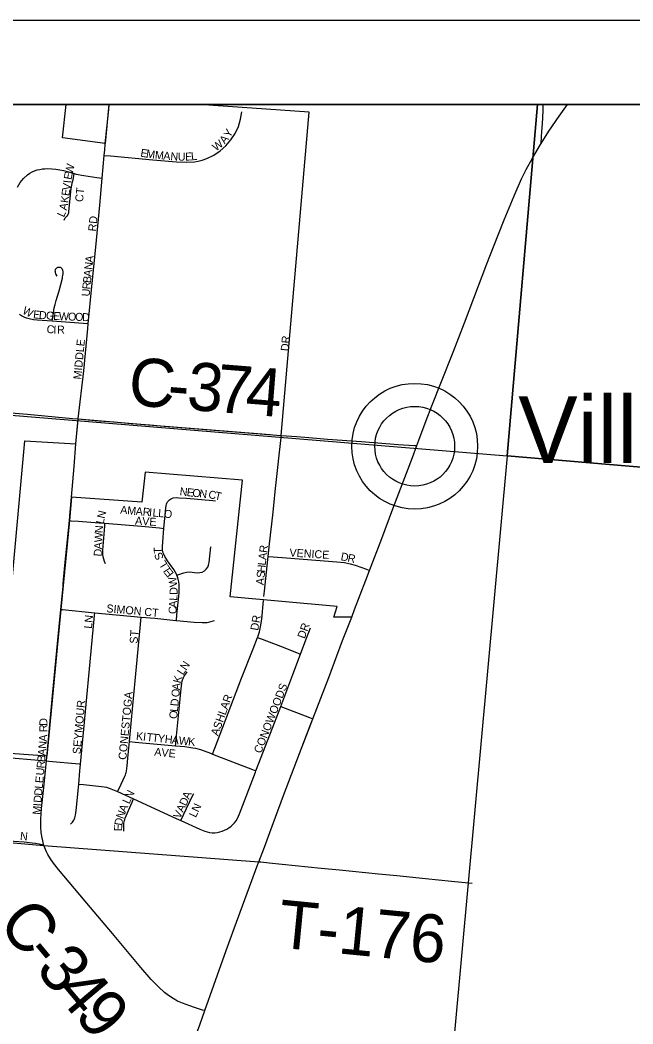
# Model space of a CAD drawing. Extents: x -209 to 4852, y 0 to 905.
# Drawn here: x 163.44 to 177.93, y 316.8 to 340.56 of the extents above; entities that cross this region are included whole.
import ezdxf

# ---------------------------------------------------------------- set-up
doc = ezdxf.new("R2010")
doc.units = 0
for name, color, linetype in [('Default', 7, 'Continuous'), ('GM_P_County_Alignment', 7, 'Continuous'), ('GM_X_Airport_Location_Class_2', 7, 'Continuous'), ('GM_X_Airport_Location_Class_3', 7, 'Continuous'), ('GM_X_County_Road_Text', 7, 'Continuous'), ('GM_X_County_ROW', 7, 'Continuous'), ('GM_X_County_Subdivision', 7, 'Continuous'), ('GM_X_County_Subdivision_Text', 7, 'Continuous'), ('GM_X_Interstate_Location', 7, 'Continuous'), ('GM_X_Minor_Lake_Text', 7, 'Continuous'), ('GM_X_Minor_River', 7, 'Continuous'), ('GM_X_Township_Road', 7, 'Continuous'), ('GM_X_Township_Subdivision_Text', 7, 'Continuous'), ('GM_X_Township_Text', 7, 'Continuous'), ('GM_X_Unincorporated_Location', 7, 'Continuous'), ('GM_X_US_Location', 7, 'Continuous'), ('SH_Data', 7, 'Continuous')]:
    doc.layers.add(name, color=color, linetype=linetype)

msp = doc.modelspace()

# ---------------------------------------------------------------- linework, layer by layer
at = {"layer": 'Default'}
for points in [[(59.342, 338.559), (195.342, 338.559), (195.342, 202.559), (59.342, 202.559)], [(195.342, 202.559), (195.342, 338.559), (59.342, 338.559), (59.342, 202.559)]]:
    msp.add_lwpolyline(points, close=True, dxfattribs=at)
at = {"layer": 'GM_X_Airport_Location_Class_2'}
for points in [[(165.429, 337.358), (165.578, 337.344), (166.573, 337.252), (167.133, 337.204), (167.379, 337.193), (167.561, 337.207), (167.647, 337.219), (167.74, 337.243), (167.853, 337.282), (168.016, 337.364), (168.167, 337.466), (168.304, 337.587), (168.422, 337.724), (168.523, 337.877), (168.602, 338.041), (168.652, 338.214), (168.678, 338.389)], [(165.429, 337.358), (165.44, 337.485), (165.452, 337.618)], [(165.38, 336.82), (165.429, 337.358)], [(163.379, 336.604), (163.442, 336.714), (163.521, 336.814), (163.616, 336.899), (163.67, 336.935), (163.723, 336.965), (163.782, 336.992), (163.843, 337.012), (163.906, 337.025), (163.966, 337.036), (164.023, 337.042), (164.093, 337.045), (164.28, 337.033), (164.379, 337.017), (164.465, 336.998), (164.582, 336.967), (164.72, 336.927)], [(164.479, 335.822), (164.506, 335.876), (164.513, 335.887), (164.519, 335.894), (164.529, 335.902), (164.552, 335.923), (164.563, 335.936), (164.568, 335.946), (164.578, 335.968), (164.587, 335.999), (164.592, 336.029), (164.649, 336.574), (164.678, 336.732), (164.69, 336.782), (164.72, 336.927)], [(164.72, 336.927), (164.764, 336.915), (164.944, 336.878), (165.251, 336.837), (165.38, 336.82)], [(165.049, 333.373), (165.138, 334.252), (165.227, 335.185), (165.323, 336.179), (165.38, 336.82)], [(164.198, 333.432), (164.224, 333.622), (164.234, 333.696), (164.244, 333.753), (164.264, 333.831), (164.288, 333.92), (164.362, 334.155), (164.438, 334.453), (164.444, 334.482), (164.45, 334.514), (164.452, 334.53), (164.454, 334.547), (164.455, 334.563), (164.456, 334.587), (164.454, 334.606), (164.452, 334.622), (164.448, 334.636), (164.441, 334.654), (164.434, 334.664), (164.425, 334.677), (164.416, 334.687), (164.406, 334.695), (164.393, 334.701), (164.386, 334.704), (164.379, 334.706), (164.364, 334.708), (164.354, 334.707), (164.344, 334.707), (164.334, 334.705), (164.321, 334.701), (164.311, 334.698), (164.298, 334.691), (164.289, 334.683), (164.281, 334.675), (164.274, 334.665), (164.268, 334.654), (164.264, 334.642), (164.262, 334.627), (164.263, 334.614), (164.265, 334.596), (164.267, 334.585), (164.272, 334.568), (164.277, 334.554), (164.285, 334.538), (164.304, 334.501)], [(164.198, 333.432), (163.839, 333.457), (163.757, 333.466), (163.653, 333.488), (163.59, 333.507), (163.533, 333.526), (163.473, 333.557), (163.422, 333.59)], [(165.049, 333.373), (164.829, 333.388), (164.198, 333.432)], [(164.81, 331.12), (164.942, 332.263), (165.038, 333.258), (165.049, 333.373)], [(160.858, 331.457), (161.302, 331.422), (163.416, 331.25), (163.613, 331.231)], [(166.991, 329.222), (167.024, 329.241), (167.061, 329.254), (167.126, 329.258), (167.19, 329.256), (167.377, 329.244), (167.997, 329.19), (168.059, 329.186)], [(166.838, 328.531), (166.86, 328.774), (166.865, 328.836), (166.885, 329.019), (166.893, 329.076), (166.899, 329.104), (166.91, 329.13), (166.923, 329.156), (166.946, 329.185), (166.968, 329.204), (166.991, 329.222)], [(164.602, 328.717), (164.648, 328.713), (164.821, 328.701), (165.309, 328.662), (165.444, 328.651)], [(165.456, 327.693), (165.431, 327.746), (165.414, 327.8), (165.399, 327.859), (165.392, 327.916), (165.391, 327.968), (165.394, 328.017), (165.439, 328.58), (165.444, 328.651)], [(165.444, 328.651), (166.311, 328.581), (166.732, 328.544), (166.838, 328.531)], [(167.145, 327.42), (167.135, 327.444), (167.072, 327.555), (166.926, 327.76), (166.861, 327.863), (166.834, 327.92), (166.817, 327.972), (166.808, 328.032), (166.806, 328.093), (166.814, 328.216), (166.838, 328.531)], [(167.145, 327.42), (167.312, 327.478), (167.373, 327.495), (167.441, 327.499), (167.629, 327.481), (167.689, 327.484), (167.746, 327.498), (167.797, 327.524), (167.841, 327.562), (167.874, 327.61), (167.895, 327.664), (167.907, 327.723), (167.947, 328.097)], [(167.197, 327.008), (167.202, 327.075), (167.198, 327.201), (167.19, 327.264), (167.178, 327.326), (167.161, 327.386), (167.145, 327.42)], [(167.133, 326.353), (167.145, 326.487), (167.197, 327.008)], [(169.051, 325.951), (169.058, 325.968), (169.097, 326.083), (169.126, 326.201), (169.151, 326.383), (169.194, 326.826)], [(164.401, 326.612), (164.444, 326.608), (165.203, 326.536)], [(164.867, 322.954), (164.945, 323.78), (165.143, 325.878), (165.198, 326.472), (165.203, 326.536)], [(165.203, 326.536), (166.299, 326.433)], [(166.023, 323.485), (166.102, 324.336), (166.188, 325.253), (166.299, 326.433)], [(166.299, 326.433), (166.621, 326.403), (167.12, 326.355), (167.133, 326.353)], [(167.133, 326.353), (167.555, 326.313), (167.741, 326.302), (167.802, 326.302), (167.863, 326.307), (167.922, 326.317), (167.981, 326.334), (168.037, 326.355)], [(170.07, 325.557), (170.172, 325.827), (170.303, 326.174)], [(167.991, 323.192), (168.045, 323.333), (168.676, 324.99), (168.946, 325.681), (169.051, 325.951)], [(169.051, 325.951), (169.072, 325.943), (169.16, 325.908), (169.593, 325.74), (169.975, 325.595), (170.049, 325.565), (170.07, 325.557)], [(169.601, 324.319), (169.889, 325.073), (170.07, 325.557)], [(167.113, 323.386), (167.117, 323.43), (167.128, 323.547), (167.197, 324.254), (167.244, 324.74), (167.26, 324.861), (167.272, 324.921), (167.281, 324.951), (167.291, 324.979), (167.303, 325.005), (167.318, 325.033), (167.386, 325.135)], [(169.016, 322.795), (169.358, 323.685), (169.601, 324.319)], [(169.601, 324.319), (170.279, 324.058), (170.361, 324.026)], [(164.058, 323.032), (164.116, 323.621), (164.116, 323.629)], [(165.742, 322.301), (165.786, 322.393), (165.916, 322.666), (165.928, 322.696), (165.94, 322.727), (165.948, 322.756), (165.954, 322.788), (165.971, 322.911), (165.987, 323.097), (166.023, 323.485)], [(166.023, 323.485), (166.159, 323.473), (167.113, 323.386)], [(167.113, 323.386), (167.336, 323.366), (167.522, 323.341), (167.584, 323.329), (167.705, 323.295), (167.941, 323.211), (167.991, 323.192)], [(162.398, 323.175), (162.561, 323.161), (163.32, 323.093), (164.058, 323.032)], [(167.991, 323.192), (168.931, 322.828), (169.016, 322.795)], [(164.002, 321.03), (163.957, 321.21), (163.938, 321.335), (163.929, 321.461), (163.93, 321.651), (163.946, 321.902), (163.996, 322.402), (164.051, 322.963), (164.058, 323.032)], [(164.058, 323.032), (164.12, 323.026), (164.832, 322.958), (164.867, 322.954)], [(164.823, 322.479), (164.852, 322.79), (164.867, 322.954)], [(168.488, 321.542), (168.496, 321.55), (168.511, 321.566), (168.547, 321.614), (168.579, 321.665), (168.629, 321.776), (169.003, 322.76), (169.016, 322.795)], [(164.631, 321.533), (164.654, 321.555), (164.674, 321.577), (164.692, 321.602), (164.707, 321.625), (164.721, 321.655), (164.732, 321.683), (164.741, 321.711), (164.749, 321.742), (164.758, 321.8), (164.765, 321.853), (164.823, 322.479)], [(164.823, 322.479), (164.838, 322.477), (164.939, 322.467), (165.362, 322.427), (165.424, 322.416), (165.478, 322.404), (165.545, 322.383), (165.662, 322.337), (165.742, 322.301)], [(165.742, 322.301), (166.118, 322.129)], [(165.893, 321.366), (165.891, 321.49), (165.893, 321.554), (165.896, 321.587), (165.903, 321.619), (165.911, 321.646), (165.921, 321.672), (165.946, 321.731), (166.087, 322.055), (166.118, 322.129)], [(166.118, 322.129), (167.127, 321.667), (167.241, 321.615)], [(167.241, 321.615), (167.304, 321.75), (167.518, 322.2), (167.543, 322.259)], [(167.241, 321.615), (167.69, 321.41), (167.803, 321.365), (167.861, 321.348), (167.92, 321.336), (167.98, 321.33), (168.04, 321.33), (168.1, 321.336), (168.159, 321.347), (168.217, 321.364), (168.273, 321.386), (168.327, 321.413), (168.378, 321.445), (168.426, 321.481), (168.47, 321.522), (168.488, 321.542)], [(162.087, 321.22), (162.18, 321.215), (162.426, 321.203), (163.161, 321.139), (163.532, 321.114), (163.725, 321.094), (163.801, 321.084), (163.89, 321.065), (163.948, 321.048), (164.002, 321.03)]]:
    msp.add_lwpolyline(points, dxfattribs=at)
at = {"layer": 'GM_X_County_Road_Text'}
for points in [[(165.452, 337.618), (165.453, 337.635), (165.492, 337.999), (165.533, 338.44), (165.542, 338.559)], [(163.613, 331.231), (164.677, 331.132), (164.81, 331.12)], [(164.602, 328.717), (164.613, 328.826), (164.656, 329.269), (164.72, 329.998), (164.757, 330.528), (164.808, 331.104), (164.81, 331.12)], [(164.81, 331.12), (165.044, 331.098), (165.296, 331.079), (165.665, 331.049), (166.066, 331.015), (166.504, 330.982), (166.842, 330.952), (166.867, 330.95), (167.664, 330.886), (169.349, 330.751), (169.416, 330.746)], [(169.416, 330.746), (169.616, 330.73)], [(169.616, 330.73), (169.741, 330.72), (169.974, 330.702), (170.175, 330.686), (170.444, 330.665), (170.71, 330.645), (171.512, 330.583), (172.376, 330.514), (172.768, 330.493), (172.823, 330.489)], [(164.459, 327.228), (164.499, 327.655), (164.602, 328.717)], [(164.401, 326.612), (164.453, 327.162), (164.459, 327.228)], [(164.116, 323.629), (164.205, 324.574), (164.324, 325.806), (164.401, 326.612)], [(167.804, 317.119), (167.755, 317.134), (167.566, 317.191), (167.452, 317.23), (167.276, 317.294), (167.163, 317.347), (167.054, 317.408), (166.949, 317.476), (166.85, 317.552), (166.712, 317.679), (166.541, 317.859), (166.296, 318.139), (165.621, 318.945), (165.105, 319.562), (164.346, 320.46), (164.231, 320.606), (164.159, 320.708), (164.095, 320.815), (164.065, 320.879), (164.002, 321.03)]]:
    msp.add_lwpolyline(points, dxfattribs=at)
at = {"layer": 'GM_X_County_ROW'}
for points in [[(175.759, 337.641), (175.771, 337.795), (175.78, 337.92), (175.791, 338.105), (175.805, 338.411), (175.809, 338.535), (175.81, 338.559)], [(169.084, 320.643), (169.128, 320.638), (169.33, 320.617), (169.946, 320.555), (170.562, 320.494), (170.993, 320.45), (171.916, 320.359), (172.347, 320.315), (173.024, 320.243), (173.641, 320.18), (174.128, 320.132)]]:
    msp.add_lwpolyline(points, dxfattribs=at)
at = {"layer": 'GM_X_County_Subdivision'}
msp.add_line((172.771, 330.474), (172.771, 330.474), dxfattribs=at)
at = {"layer": 'GM_X_County_Subdivision_Text'}
for points in [[(172.823, 330.489), (172.87, 330.618), (173.044, 331.083), (173.178, 331.43), (173.404, 332.008), (173.678, 332.701), (173.949, 333.395), (174.172, 333.975), (174.479, 334.789), (174.633, 335.194), (174.883, 335.83), (175.12, 336.404), (175.294, 336.801), (175.404, 337.023), (175.553, 337.295), (175.742, 337.615), (175.759, 337.641), (175.943, 337.928), (176.189, 338.286), (176.388, 338.559)], [(171.285, 326.433), (171.348, 326.613), (171.614, 327.309), (171.701, 327.537), (171.99, 328.295), (172.255, 328.992), (172.72, 330.21), (172.823, 330.489)], [(169.084, 320.643), (169.215, 320.989), (169.347, 321.338), (169.67, 322.213), (170.043, 323.202), (170.312, 323.898), (170.361, 324.026), (170.736, 325.001), (171.065, 325.874), (171.284, 326.429), (171.285, 326.433)], [(167.804, 317.119), (168.02, 317.722), (168.309, 318.541), (168.501, 319.064), (169.063, 320.587)], [(169.063, 320.587), (169.068, 320.602), (169.084, 320.643)], [(166.518, 313.543), (166.784, 314.277), (167.155, 315.331), (167.472, 316.205), (167.686, 316.787), (167.804, 317.119)]]:
    msp.add_lwpolyline(points, dxfattribs=at)
at = {"layer": 'GM_X_Minor_Lake_Text'}
msp.add_lwpolyline([(195.342, 338.559), (102.839, 338.559)], dxfattribs=at)
at = {"layer": 'GM_X_Minor_River'}
for points in [[(175.676, 338.559), (155.302, 338.559), (154.664, 331.913), (174.954, 330.248)], [(195.342, 328.517), (195.342, 338.559), (175.676, 338.559), (174.954, 330.248)], [(154.664, 331.913), (174.954, 330.248), (173.108, 309.953), (153.275, 311.838), (152.852, 311.89)], [(195.342, 325.41), (195.342, 328.517), (174.954, 330.248), (173.108, 309.953), (173.577, 309.901), (193.768, 307.931)]]:
    msp.add_lwpolyline(points, close=True, dxfattribs=at)
at = {"layer": 'GM_X_Township_Subdivision_Text'}
for radius in [1.488, 0.943]:
    msp.add_circle((172.771, 330.474), radius, dxfattribs=at)
at = {"layer": 'GM_X_Township_Text'}
for points in [[(169.302, 327.864), (169.336, 328.164), (169.412, 328.845), (169.449, 329.155), (169.474, 329.404), (169.526, 329.902), (169.576, 330.336), (169.61, 330.675), (169.616, 330.73)], [(169.206, 326.92), (169.22, 327.044), (169.294, 327.791), (169.302, 327.864)], [(169.302, 327.864), (169.425, 327.857), (169.736, 327.831), (170.431, 327.778), (170.931, 327.743), (171.113, 327.72), (171.244, 327.692), (171.362, 327.658), (171.627, 327.564), (171.701, 327.537)]]:
    msp.add_lwpolyline(points, dxfattribs=at)
at = {"layer": 'GM_X_US_Location'}
msp.add_lwpolyline([(161.002, 321.288), (164.002, 321.03), (169.084, 320.643), (169.214, 320.989), (169.347, 321.338), (169.671, 322.213), (170.043, 323.202), (170.316, 323.907), (170.361, 324.026), (170.736, 325.001), (171.065, 325.874), (171.284, 326.429), (170.861, 326.43), (170.94, 326.681), (168.408, 326.909), (168.697, 329.673), (166.396, 329.859), (166.32, 329.152), (164.656, 329.269), (164.602, 328.717), (164.401, 326.612), (164.068, 323.138), (162.868, 323.23), (163.55, 330.6), (164.757, 330.528), (164.81, 331.12), (166.842, 330.952), (169.616, 330.73), (170.277, 338.381), (167.669, 338.559), (165.54, 338.559), (165.453, 337.635), (164.443, 337.774), (164.529, 338.559), (146.136, 338.559)], dxfattribs=at)
at = {"layer": 'SH_Data'}
msp.add_line((57.342, 340.559), (197.342, 340.559), dxfattribs=at)

# ---------------------------------------------------------------- texts
at = {"layer": 'GM_P_County_Alignment'}
for s, rotation, p in [('C', 355.3441, (165.974, 331.456)), ('3', 355.4161, (167.36, 331.343)), ('7', 355.4227, (168.052, 331.288)), ('4', 355.4507, (168.745, 331.232)), ('-', 355.3946, (166.898, 331.38)), ('C', 309.7351, (162.883, 319.167)), ('-', 309.7467, (163.48, 318.449)), ('3', 309.8311, (163.78, 318.089)), ('4', 310.1122, (164.232, 317.547)), ('9', 310.9789, (164.695, 316.997))]:
    msp.add_text(s, height=1.136, rotation=rotation, dxfattribs=at).set_placement(p)
at = {"layer": 'GM_X_Airport_Location_Class_3'}
for s, height, rotation, p in [('A', 0.189, 51.5241, (168.28, 337.614)), ('Y', 0.189, 57.7318, (168.396, 337.763)), ('W', 0.189, 37.4046, (168.071, 337.447)), ('E', 0.189, 350.614, (166.274, 337.331)), ('M', 0.189, 351.5908, (166.409, 337.309)), ('M', 0.189, 354.7742, (166.619, 337.278)), ('A', 0.189, 355.2182, (166.819, 337.26)), ('N', 0.189, 355.8265, (166.988, 337.246)), ('U', 0.189, 359.7562, (167.168, 337.233)), ('E', 0.189, 2.2403, (167.344, 337.233)), ('L', 0.189, 5.783, (167.49, 337.239)), ('W', 0.189, 77.2688, (164.676, 336.9)), ('E', 0.189, 78.8669, (164.651, 336.77)), ('V', 0.189, 81.9286, (164.619, 336.519)), ('I', 0.189, 84.2462, (164.643, 336.692)), ('CT', 0.1894, 83.6625, (164.923, 336.247)), ('K', 0.189, 82.0093, (164.577, 336.222)), ('E', 0.189, 81.9395, (164.6, 336.387)), ('A', 0.189, 78.2227, (164.54, 336.045)), ('L', 0.189, 65.4271, (164.471, 335.88)), ('RD', 0.1894, 83.9934, (165.233, 335.55)), ('A', 0.189, 83.6607, (165.162, 334.809)), ('N', 0.189, 83.6477, (165.143, 334.644)), ('B', 0.189, 83.7215, (165.109, 334.329)), ('A', 0.189, 83.6695, (165.125, 334.478)), ('R', 0.189, 84.6978, (165.095, 334.18)), ('U', 0.189, 85.8443, (165.083, 334.015)), ('W', 0.189, 333.1342, (163.475, 333.624)), ('E', 0.189, 353.7902, (163.739, 333.505)), ('D', 0.189, 355.4431, (163.877, 333.49)), ('G', 0.189, 356.1648, (164.046, 333.477)), ('E', 0.189, 357.4908, (164.217, 333.465)), ('W', 0.189, 357.7919, (164.352, 333.459)), ('O', 0.189, 357.786, (164.568, 333.451)), ('O', 0.189, 357.7973, (164.735, 333.445)), ('D', 0.189, 357.7924, (164.901, 333.438)), ('C', 0.189, 353.6732, (164.057, 333.159)), ('I', 0.189, 358.5992, (164.224, 333.142)), ('R', 0.189, 359.8279, (164.311, 333.14)), ('MIDDLE', 0.1894, 84.7089, (164.883, 332.049)), ('N', 0.189, 354.0001, (167.205, 329.315)), ('E', 0.189, 354.0208, (167.371, 329.297)), ('O', 0.189, 354.0001, (167.504, 329.284)), ('N', 0.189, 354.0001, (167.67, 329.266)), ('C', 0.189, 351.9592, (167.883, 329.244)), ('T', 0.189, 347.1303, (168.028, 329.223)), ('A', 0.189, 354.9223, (165.8, 328.882)), ('M', 0.189, 354.9468, (165.966, 328.867)), ('A', 0.189, 354.9223, (166.166, 328.849)), ('R', 0.189, 354.9348, (166.332, 328.835)), ('I', 0.189, 354.9243, (166.481, 328.821)), ('L', 0.189, 354.9344, (166.564, 328.814)), ('N', 0.189, 77.1938, (165.438, 328.751)), ('AVE', 0.1894, 356.0569, (166.152, 328.623)), ('L', 0.189, 354.9119, (166.697, 328.802)), ('O', 0.189, 352.349, (166.827, 328.791)), ('N', 0.189, 86.0405, (165.392, 328.413)), ('L', 0.189, 78.2239, (165.41, 328.621)), ('W', 0.189, 87.2585, (165.382, 328.197)), ('A', 0.189, 87.2664, (165.374, 328.031)), ('T', 0.189, 92.3507, (166.792, 327.934)), ('D', 0.189, 87.2664, (165.366, 327.864)), ('S', 0.189, 113.5214, (166.841, 327.83)), ('L', 0.189, 121.8026, (166.932, 327.679)), ('L', 0.189, 123.387, (167.005, 327.569)), ('E', 0.189, 127.3647, (167.084, 327.466)), ('W', 0.189, 100.3403, (167.162, 327.164)), ('D', 0.189, 88.7204, (167.161, 326.956)), ('L', 0.189, 86.418, (167.153, 326.815)), ('SIMON CT', 0.1894, 354.805, (165.472, 326.548)), ('C', 0.189, 86.404, (167.133, 326.498)), ('A', 0.189, 86.4123, (167.142, 326.648)), ('LN', 0.1894, 83.9946, (165.133, 326.15)), ('DR', 0.1894, 80.1274, (169.067, 326.102)), ('DR', 0.1894, 70.5721, (170.168, 325.908)), ('ST', 0.1894, 86.4126, (166.216, 325.798)), ('N', 0.189, 55.7583, (167.363, 325.157)), ('K', 0.189, 75.3065, (167.233, 324.854)), ('L', 0.189, 57.0678, (167.291, 325.046)), ('O', 0.189, 84.3525, (167.2, 324.53)), ('A', 0.189, 84.0894, (167.217, 324.696)), ('CONOWOODS', 0.1894, 68.7844, (169.135, 323.192)), ('CONESTOGA', 0.1894, 84.6239, (165.949, 323.048)), ('D', 0.189, 84.3496, (167.179, 324.315)), ('ASHLAR', 0.1894, 70.2772, (168.118, 323.608)), ('SEYMOUR', 0.1894, 84.9569, (164.866, 323.183)), ('L', 0.189, 84.3356, (167.166, 324.182)), ('D', 0.189, 89.9928, (164.083, 323.861)), ('O', 0.189, 84.3525, (167.15, 324.016)), ('R', 0.189, 89.8991, (164.082, 323.71)), ('A', 0.189, 86.2773, (164.07, 323.481)), ('K', 0.189, 353.7153, (166.172, 323.531)), ('I', 0.189, 353.6936, (166.338, 323.513)), ('T', 0.189, 353.7018, (166.421, 323.504)), ('T', 0.189, 353.7164, (166.554, 323.489)), ('Y', 0.189, 353.7153, (166.686, 323.475)), ('H', 0.189, 353.7153, (166.852, 323.457)), ('A', 0.189, 353.7153, (167.017, 323.438)), ('W', 0.189, 353.6988, (167.183, 323.42)), ('K', 0.189, 355.3756, (167.405, 323.396)), ('A', 0.189, 84.9248, (164.04, 323.144)), ('N', 0.189, 84.9006, (164.055, 323.31)), ('AVE', 0.1894, 354.0969, (166.605, 323.157)), ('B', 0.189, 84.9242, (164.027, 322.995)), ('U', 0.189, 84.9023, (163.999, 322.679)), ('R', 0.189, 84.9242, (164.014, 322.845)), ('E', 0.189, 84.9119, (163.983, 322.496)), ('D', 0.189, 84.9248, (163.956, 322.198)), ('L', 0.189, 84.9119, (163.971, 322.364)), ('N', 0.189, 63.6891, (166.073, 322.115)), ('D', 0.189, 84.9006, (163.941, 322.031)), ('L', 0.189, 65.2802, (166.018, 321.995)), ('D', 0.189, 64.9989, (167.361, 321.947)), ('A', 0.189, 66.7639, (167.434, 322.104)), ('M', 0.189, 84.9111, (163.916, 321.749)), ('I', 0.189, 84.9169, (163.934, 321.949)), ('A', 0.189, 66.6722, (165.932, 321.797)), ('V', 0.189, 64.9791, (167.22, 321.645)), ('A', 0.189, 64.9869, (167.29, 321.796)), ('LN', 0.1894, 64.7982, (167.594, 321.674)), ('D', 0.189, 81.2671, (165.852, 321.488)), ('N', 0.189, 69.4567, (165.875, 321.643)), ('E', 0.189, 88.9892, (165.85, 321.362)), ('N', 0.189, 354.8365, (163.43, 321.163))]:
    msp.add_text(s, height=height, rotation=rotation, dxfattribs=at).set_placement(p)
at = {"layer": 'GM_X_Interstate_Location'}
for s, height, rotation, p in [('DR', 0.1894, 84.3278, (169.787, 332.717)), ('R', 0.189, 82.4984, (169.277, 327.944)), ('VENICE', 0.1894, 356.6313, (169.804, 327.865)), ('A', 0.189, 83.4498, (169.258, 327.779)), ('D', 0.189, 348.5572, (171.009, 327.781)), ('R', 0.189, 347.6898, (171.171, 327.748)), ('H', 0.189, 84.417, (169.229, 327.481)), ('L', 0.189, 84.39, (169.245, 327.647)), ('A', 0.189, 84.4177, (169.2, 327.183)), ('S', 0.189, 84.39, (169.216, 327.349))]:
    msp.add_text(s, height=height, rotation=rotation, dxfattribs=at).set_placement(p)
at = {"layer": 'GM_X_Township_Road'}
msp.add_text('T-176', height=1.1364, rotation=354.4014, dxfattribs=at).set_placement((169.505, 318.617))
at = {"layer": 'GM_X_Unincorporated_Location'}
msp.add_text('Villa', height=1.5795, rotation=0, dxfattribs=at).set_placement((175.218, 330.079))

doc.saveas('drawing.dxf')
